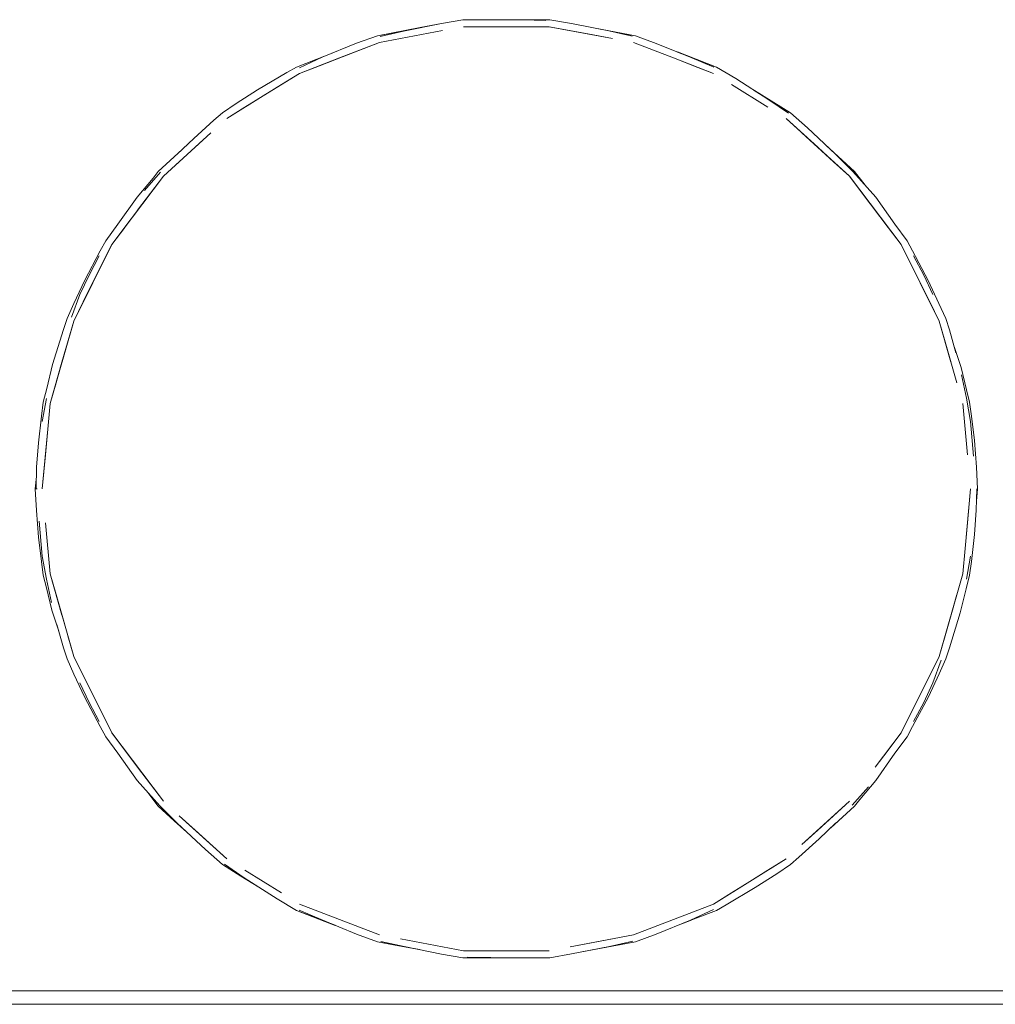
# Model space of a CAD drawing. Header units: millimetres. Extents: x 2 to 902, y -447 to 199.
# Tile 821 of 1056: x 25.95 to 27.4, y 180.93 to 182.39. Entities that reach past the tile are written whole.
import ezdxf

# ---------------------------------------------------------------- set-up
doc = ezdxf.new("R2010")
doc.units = ezdxf.units.MM
doc.header["$MEASUREMENT"] = 0
for name, color, linetype, lineweight in [('IFC-Elemento de mobília-Contorno', 152, 'Continuous', 5), ('IFC-Laje-Contorno', 134, 'Continuous', 5), ('IFC-Parede padrão-Contorno', 44, 'Continuous', 5)]:
    doc.layers.add(name, color=color, linetype=linetype, lineweight=lineweight)

msp = doc.modelspace()

# ---------------------------------------------------------------- linework, layer by layer
at = {"layer": 'IFC-Elemento de mobília-Contorno', "color": 7, "lineweight": 5}
for p, q in [((26.5232, 182.3716), (26.5794, 182.3829)), ((26.5232, 182.3716), (26.5794, 182.3829)), ((26.548, 182.3766), (26.5794, 182.3829)), ((26.548, 182.3766), (26.5794, 182.3829)), ((26.5794, 182.3829), (26.6115, 182.3884)), ((26.5794, 182.3829), (26.6115, 182.3884)), ((26.6115, 182.3884), (26.6438, 182.3884)), ((26.6115, 182.3884), (26.6438, 182.3884)), ((26.6438, 182.3884), (26.6761, 182.3884)), ((26.6438, 182.3884), (26.6761, 182.3884)), ((26.6761, 182.3884), (26.7084, 182.3884)), ((26.6761, 182.3884), (26.7084, 182.3884)), ((26.6993, 182.3881), (26.7344, 182.3873)), ((26.6993, 182.3881), (26.7344, 182.3873)), ((26.7084, 182.3884), (26.7407, 182.3884)), ((26.7084, 182.3884), (26.7407, 182.3884)), ((26.7407, 182.3884), (26.7728, 182.3829)), ((26.7407, 182.3884), (26.7728, 182.3829)), ((26.7728, 182.3829), (26.8282, 182.3717)), ((26.7728, 182.3829), (26.8282, 182.3717)), ((26.4536, 182.3534), (26.4845, 182.3647)), ((26.4536, 182.3534), (26.4845, 182.3647)), ((26.4845, 182.3647), (26.5487, 182.3767)), ((26.4845, 182.3647), (26.548, 182.3766)), ((26.4845, 182.3647), (26.5163, 182.3706)), ((26.4845, 182.3647), (26.5163, 182.3706)), ((26.4874, 182.3546), (26.5812, 182.3722)), ((26.4874, 182.3546), (26.55, 182.3663)), ((26.4885, 182.3636), (26.5232, 182.3716)), ((26.4885, 182.3636), (26.5232, 182.3716)), ((26.5163, 182.3706), (26.548, 182.3766)), ((26.5163, 182.3706), (26.548, 182.3766)), ((26.5163, 182.3706), (26.5484, 182.3766)), ((26.55, 182.3663), (26.5812, 182.3722)), ((26.6125, 182.378), (26.7397, 182.378)), ((26.6443, 182.378), (26.7079, 182.378)), ((26.7397, 182.378), (26.8023, 182.3663)), ((26.7397, 182.378), (26.8335, 182.3605)), ((26.8023, 182.3663), (26.8335, 182.3605)), ((26.8054, 182.3764), (26.8677, 182.3647)), ((26.8056, 182.3763), (26.8677, 182.3647)), ((26.8056, 182.3763), (26.8359, 182.3706)), ((26.8056, 182.3763), (26.8359, 182.3706)), ((26.8282, 182.3717), (26.8627, 182.3641)), ((26.8282, 182.3717), (26.8627, 182.3641)), ((26.8359, 182.3706), (26.8677, 182.3647)), ((26.8359, 182.3706), (26.8677, 182.3647)), ((26.8677, 182.3647), (26.8986, 182.3533)), ((26.8677, 182.3647), (26.8986, 182.3533)), ((26.3688, 182.3086), (26.4874, 182.3546)), ((26.4025, 182.3327), (26.4536, 182.3534)), ((26.4025, 182.3327), (26.4536, 182.3534)), ((26.4578, 182.3431), (26.4874, 182.3546)), ((26.8648, 182.3546), (26.9241, 182.3316)), ((26.8648, 182.3546), (26.8945, 182.3431)), ((26.8648, 182.3546), (26.9241, 182.3316)), ((26.8648, 182.3546), (26.8945, 182.3431)), ((26.8986, 182.3533), (26.9515, 182.3319)), ((26.8986, 182.3533), (26.9515, 182.3319)), ((26.3641, 182.318), (26.4173, 182.3387)), ((26.3641, 182.318), (26.4173, 182.3387)), ((26.3688, 182.3086), (26.4578, 182.3431)), ((26.3942, 182.3297), (26.4173, 182.3387)), ((26.3942, 182.3297), (26.4173, 182.3387)), ((26.3984, 182.3201), (26.4578, 182.3431)), ((26.4281, 182.3316), (26.4578, 182.3431)), ((26.8945, 182.3431), (26.9241, 182.3316)), ((26.8945, 182.3431), (26.9241, 182.3316)), ((26.9301, 182.3405), (26.9881, 182.318)), ((26.9301, 182.3405), (26.958, 182.3297)), ((26.9301, 182.3405), (26.958, 182.3297)), ((26.9301, 182.3405), (26.9881, 182.318)), ((26.9304, 182.3404), (26.9881, 182.318)), ((26.9305, 182.3404), (26.9881, 182.318)), ((26.3641, 182.318), (26.3942, 182.3297)), ((26.3641, 182.318), (26.3942, 182.3297)), ((26.3686, 182.317), (26.4025, 182.3327)), ((26.3686, 182.317), (26.4025, 182.3327)), ((26.3688, 182.3086), (26.4281, 182.3316)), ((26.3688, 182.3086), (26.4281, 182.3316)), ((26.3688, 182.3086), (26.3984, 182.3201)), ((26.3688, 182.3086), (26.3984, 182.3201)), ((26.3984, 182.3201), (26.4281, 182.3316)), ((26.9241, 182.3316), (26.9835, 182.3086)), ((26.9241, 182.3316), (26.9538, 182.3201)), ((26.9515, 182.3319), (26.984, 182.3178)), ((26.9515, 182.3319), (26.984, 182.3178)), ((26.9538, 182.3201), (26.9835, 182.3086)), ((26.958, 182.3297), (26.9881, 182.318)), ((26.958, 182.3297), (26.9881, 182.318)), ((26.3065, 182.2842), (26.3497, 182.3098)), ((26.3065, 182.2842), (26.3497, 182.3098)), ((26.3147, 182.2752), (26.3688, 182.3086)), ((26.3417, 182.2919), (26.3688, 182.3086)), ((26.3497, 182.3098), (26.3641, 182.318)), ((26.3497, 182.3098), (26.3641, 182.318)), ((26.9881, 182.318), (27.0167, 182.3009)), ((26.9881, 182.318), (27.0167, 182.3009)), ((26.2876, 182.2584), (26.3417, 182.2919)), ((26.3147, 182.2752), (26.3417, 182.2919)), ((27.0105, 182.2919), (27.0646, 182.2584)), ((27.0167, 182.3009), (27.0659, 182.2695)), ((27.0167, 182.3009), (27.0659, 182.2695)), ((26.2745, 182.2637), (26.3065, 182.2842)), ((26.2745, 182.2637), (26.3065, 182.2842)), ((27.0441, 182.2834), (27.0705, 182.267)), ((27.0441, 182.2834), (27.0705, 182.267)), ((27.0443, 182.2832), (27.098, 182.25)), ((27.0444, 182.2832), (27.098, 182.25)), ((26.2543, 182.25), (26.2745, 182.2637)), ((26.2543, 182.25), (26.2745, 182.2637)), ((26.2606, 182.2417), (26.3147, 182.2752)), ((26.2876, 182.2584), (26.3147, 182.2752)), ((27.0659, 182.2695), (27.095, 182.2495)), ((27.0659, 182.2695), (27.095, 182.2495)), ((27.0705, 182.267), (27.098, 182.25)), ((27.0705, 182.267), (27.098, 182.25)), ((26.2415, 182.239), (26.2543, 182.25)), ((26.2415, 182.239), (26.2543, 182.25)), ((26.2606, 182.2417), (26.2876, 182.2584)), ((27.098, 182.25), (27.1232, 182.2278)), ((27.098, 182.25), (27.1232, 182.2278)), ((26.2115, 182.2119), (26.2415, 182.239)), ((26.2115, 182.2119), (26.2415, 182.239)), ((27.0916, 182.2417), (27.1857, 182.156)), ((27.0916, 182.2417), (27.1386, 182.1988)), ((26.1666, 182.156), (26.2371, 182.2202)), ((26.1901, 182.1774), (26.2371, 182.2202)), ((26.2136, 182.1988), (26.2371, 182.2202)), ((26.2136, 182.1988), (26.2371, 182.2202)), ((27.1151, 182.2202), (27.1622, 182.1774)), ((27.1151, 182.2202), (27.1386, 182.1988)), ((27.1232, 182.2278), (27.1651, 182.1885)), ((27.1232, 182.2278), (27.1651, 182.1885)), ((26.1871, 182.1885), (26.2115, 182.2119)), ((26.1871, 182.1885), (26.2115, 182.2119)), ((26.1588, 182.163), (26.1945, 182.1956)), ((26.1588, 182.163), (26.1946, 182.1956)), ((26.1666, 182.156), (26.2136, 182.1988)), ((26.1827, 182.1848), (26.1945, 182.1955)), ((26.1827, 182.1848), (26.1945, 182.1955)), ((26.1827, 182.1848), (26.1945, 182.1955)), ((26.1901, 182.1774), (26.2136, 182.1988)), ((27.1386, 182.1988), (27.1622, 182.1774)), ((27.1386, 182.1988), (27.1622, 182.1774)), ((27.1508, 182.2019), (27.1934, 182.163)), ((27.1509, 182.2017), (27.1934, 182.163)), ((27.151, 182.2017), (27.1696, 182.1848)), ((27.151, 182.2017), (27.1696, 182.1848)), ((27.1651, 182.1885), (27.1909, 182.1626)), ((27.1651, 182.1885), (27.1909, 182.1626)), ((26.1588, 182.163), (26.1827, 182.1848)), ((26.1588, 182.163), (26.1827, 182.1848)), ((27.1622, 182.1774), (27.1857, 182.156)), ((27.1696, 182.1848), (27.1934, 182.163)), ((27.1696, 182.1848), (27.1934, 182.163)), ((26.1383, 182.1344), (26.1623, 182.1618)), ((26.1383, 182.1344), (26.1623, 182.1618)), ((26.1511, 182.153), (26.1588, 182.163)), ((26.1511, 182.153), (26.1588, 182.163)), ((27.1909, 182.1626), (27.2247, 182.1249)), ((27.1909, 182.1626), (27.2247, 182.1249)), ((27.1934, 182.163), (27.2088, 182.1426)), ((27.1934, 182.163), (27.2088, 182.1426)), ((26.0899, 182.0544), (26.1666, 182.156)), ((26.1275, 182.1249), (26.1511, 182.153)), ((26.1275, 182.1249), (26.1511, 182.153)), ((26.1474, 182.1306), (26.1666, 182.156)), ((27.1857, 182.156), (27.2048, 182.1306)), ((27.1857, 182.156), (27.2432, 182.0798)), ((27.1857, 182.156), (27.2623, 182.0544)), ((26.0899, 182.0544), (26.1474, 182.1306)), ((26.1282, 182.1052), (26.1474, 182.1306)), ((27.2048, 182.1306), (27.2432, 182.0798)), ((27.2048, 182.1306), (27.224, 182.1052)), ((27.2048, 182.1306), (27.224, 182.1052)), ((26.099, 182.0847), (26.1275, 182.1249)), ((26.099, 182.0847), (26.1275, 182.1249)), ((27.2247, 182.1249), (27.2532, 182.0847)), ((27.2247, 182.1249), (27.2532, 182.0847)), ((27.224, 182.1052), (27.2432, 182.0798)), ((26.081, 182.0599), (26.099, 182.0847)), ((26.081, 182.0599), (26.099, 182.0847)), ((26.0899, 182.0544), (26.1091, 182.0798)), ((27.2432, 182.0798), (27.2623, 182.0544)), ((27.2532, 182.0847), (27.2713, 182.0599)), ((27.2532, 182.0847), (27.2713, 182.0599)), ((26.0728, 182.0449), (26.081, 182.0599)), ((26.0728, 182.0449), (26.081, 182.0599)), ((27.2713, 182.0599), (27.2795, 182.0449)), ((27.2713, 182.0599), (27.2795, 182.0449)), ((26.0332, 181.9405), (26.0899, 182.0544)), ((26.0493, 182.0006), (26.0728, 182.0449)), ((26.0493, 182.0006), (26.0728, 182.0449)), ((26.0757, 182.0259), (26.0899, 182.0544)), ((27.2623, 182.0544), (27.3191, 181.9405)), ((27.2623, 182.0544), (27.2907, 181.9975)), ((27.2795, 182.0449), (27.3028, 182.0009)), ((27.2795, 182.0449), (27.3028, 182.0009)), ((26.056, 182.009), (26.0712, 182.0373)), ((26.056, 182.009), (26.0712, 182.0373)), ((27.281, 182.0373), (27.2961, 182.009)), ((27.281, 182.0373), (27.2961, 182.009)), ((26.0473, 181.969), (26.0757, 182.0259)), ((26.0615, 181.9975), (26.0757, 182.0259)), ((26.0615, 181.9975), (26.0757, 182.0259)), ((26.0334, 181.9667), (26.0493, 182.0006)), ((26.0334, 181.9667), (26.0493, 182.0006)), ((26.0424, 181.9799), (26.056, 182.009)), ((26.0424, 181.9799), (26.056, 182.009)), ((27.2961, 182.009), (27.3098, 181.9799)), ((27.2961, 182.009), (27.3098, 181.9799)), ((27.3028, 182.0009), (27.3187, 181.9669)), ((27.3028, 182.0009), (27.3187, 181.9669)), ((26.0473, 181.969), (26.0615, 181.9975)), ((26.0473, 181.969), (26.0615, 181.9975)), ((27.2907, 181.9975), (27.3191, 181.9405)), ((27.2907, 181.9975), (27.3049, 181.969)), ((27.2907, 181.9975), (27.3049, 181.969)), ((26.0302, 181.9464), (26.0424, 181.9799)), ((26.0302, 181.9464), (26.0424, 181.9799)), ((26.0332, 181.9405), (26.0473, 181.969)), ((27.3049, 181.969), (27.3191, 181.9405)), ((27.3049, 181.969), (27.3191, 181.9405)), ((26.0234, 181.9443), (26.0334, 181.9667)), ((26.0234, 181.9443), (26.0334, 181.9667)), ((27.3187, 181.9669), (27.3288, 181.9443)), ((27.3187, 181.9669), (27.3288, 181.9443)), ((25.9983, 181.8181), (26.0332, 181.9405)), ((26.0158, 181.8793), (26.0332, 181.9405)), ((26.018, 181.9279), (26.0234, 181.9443)), ((26.018, 181.9279), (26.0234, 181.9443)), ((26.0245, 181.9099), (26.0332, 181.9405)), ((26.0245, 181.9099), (26.0332, 181.9405)), ((27.3191, 181.9405), (27.3365, 181.8793)), ((27.3191, 181.9405), (27.3278, 181.9099)), ((27.3191, 181.9405), (27.3278, 181.9099)), ((27.3191, 181.9405), (27.3452, 181.8487)), ((27.3288, 181.9443), (27.3341, 181.9277)), ((27.3288, 181.9443), (27.3341, 181.9277)), ((26.0019, 181.8759), (26.018, 181.9279)), ((26.0019, 181.8759), (26.018, 181.9279)), ((27.3341, 181.9277), (27.3439, 181.8932)), ((27.3341, 181.9277), (27.3439, 181.8932)), ((25.9983, 181.8181), (26.0245, 181.9099)), ((26.0158, 181.8793), (26.0245, 181.9099)), ((26.0158, 181.8793), (26.0245, 181.9099)), ((27.3278, 181.9099), (27.3365, 181.8793)), ((27.3278, 181.9099), (27.3452, 181.8487)), ((27.3411, 181.903), (27.3516, 181.8718)), ((27.3411, 181.903), (27.3516, 181.8718)), ((25.9931, 181.8402), (26.0019, 181.8759)), ((25.9931, 181.8402), (26.0019, 181.8759)), ((25.9983, 181.8181), (26.0158, 181.8793)), ((26.0071, 181.8487), (26.0158, 181.8793)), ((27.3516, 181.8718), (27.3595, 181.8385)), ((27.3516, 181.8718), (27.3595, 181.8385)), ((27.3521, 181.8605), (27.3595, 181.8258)), ((27.3521, 181.8605), (27.3595, 181.8258)), ((25.988, 181.8201), (25.9931, 181.8402)), ((25.988, 181.8201), (25.9931, 181.8402)), ((25.9983, 181.8181), (26.0071, 181.8487)), ((25.9983, 181.8181), (26.0071, 181.8487)), ((27.3595, 181.8385), (27.3642, 181.8201)), ((27.3595, 181.8385), (27.3642, 181.8201)), ((25.9866, 181.7915), (25.9927, 181.8257)), ((25.9866, 181.7915), (25.9927, 181.8257)), ((27.3595, 181.8258), (27.3656, 181.7915)), ((27.3595, 181.8258), (27.3656, 181.7915)), ((25.9852, 181.7994), (25.988, 181.8201)), ((25.9852, 181.7994), (25.988, 181.8201)), ((25.9948, 181.78), (25.9983, 181.8181)), ((27.3539, 181.8181), (27.3609, 181.7419)), ((27.3642, 181.8201), (27.367, 181.7994)), ((27.3642, 181.8201), (27.367, 181.7994)), ((25.9807, 181.7597), (25.9852, 181.7994)), ((25.9807, 181.7597), (25.9852, 181.7994)), ((27.367, 181.7994), (27.3714, 181.7633)), ((27.367, 181.7994), (27.3714, 181.7633)), ((25.9866, 181.6914), (25.9948, 181.78)), ((25.9913, 181.7419), (25.9948, 181.78)), ((27.3656, 181.7915), (27.3702, 181.7396)), ((27.3656, 181.7915), (27.3702, 181.7396)), ((25.9782, 181.7233), (25.9807, 181.7597)), ((25.9782, 181.7233), (25.9807, 181.7597)), ((27.3714, 181.7633), (27.3744, 181.7236)), ((27.3714, 181.7633), (27.3744, 181.7236)), ((25.9866, 181.6914), (25.9913, 181.7419)), ((25.9773, 181.6914), (25.9782, 181.7233)), ((25.9773, 181.6914), (25.9782, 181.7233)), ((27.3744, 181.7236), (27.3761, 181.6914)), ((27.3744, 181.7236), (27.3761, 181.6914)), ((25.9761, 181.6914), (25.9778, 181.7097)), ((25.9761, 181.6914), (25.9778, 181.7097)), ((25.9761, 181.6914), (25.9778, 181.7097)), ((25.9761, 181.6914), (25.9778, 181.7097)), ((25.9761, 181.6914), (25.9778, 181.7097)), ((25.9761, 181.6914), (25.9779, 181.6592)), ((25.9761, 181.6914), (25.9779, 181.6592)), ((25.9761, 181.6914), (25.9791, 181.6914)), ((25.9773, 181.6914), (25.9791, 181.6914)), ((27.3574, 181.6028), (27.3656, 181.6914)), ((27.3609, 181.6409), (27.3656, 181.6914)), ((27.374, 181.6596), (27.3749, 181.6914)), ((27.374, 181.6596), (27.3749, 181.6914)), ((27.3744, 181.6731), (27.3761, 181.6914)), ((27.3744, 181.6731), (27.3761, 181.6914)), ((27.3744, 181.6731), (27.3761, 181.6914)), ((27.3744, 181.6731), (27.3761, 181.6914)), ((27.3744, 181.6731), (27.3761, 181.6914)), ((25.9779, 181.6592), (25.9809, 181.6196)), ((25.9779, 181.6592), (25.9809, 181.6196)), ((27.3716, 181.6232), (27.374, 181.6596)), ((27.3716, 181.6232), (27.374, 181.6596)), ((25.982, 181.6432), (25.9866, 181.5913)), ((25.982, 181.6432), (25.9866, 181.5913)), ((25.9913, 181.6409), (25.9983, 181.5647)), ((27.3574, 181.6028), (27.3609, 181.6409)), ((25.9809, 181.6196), (25.9852, 181.5835)), ((25.9809, 181.6196), (25.9852, 181.5835)), ((27.367, 181.5835), (27.3716, 181.6232)), ((27.367, 181.5835), (27.3716, 181.6232)), ((25.9866, 181.5913), (25.9927, 181.557)), ((25.9866, 181.5913), (25.9927, 181.557)), ((27.3539, 181.5647), (27.3574, 181.6028)), ((27.3595, 181.5572), (27.3656, 181.5913)), ((27.3595, 181.5572), (27.3656, 181.5913)), ((25.9852, 181.5835), (25.988, 181.5628)), ((25.9852, 181.5835), (25.988, 181.5628)), ((27.3642, 181.5628), (27.367, 181.5835)), ((27.3642, 181.5628), (27.367, 181.5835)), ((25.988, 181.5628), (25.9927, 181.5443)), ((25.988, 181.5628), (25.9927, 181.5443)), ((25.9983, 181.5647), (26.0158, 181.5035)), ((25.9983, 181.5647), (26.0071, 181.5341)), ((25.9983, 181.5647), (26.0332, 181.4423)), ((25.9983, 181.5647), (26.0071, 181.5341)), ((27.3191, 181.4423), (27.3539, 181.5647)), ((27.3278, 181.4729), (27.3539, 181.5647)), ((27.3591, 181.5426), (27.3642, 181.5628)), ((27.3591, 181.5426), (27.3642, 181.5628)), ((25.9927, 181.557), (26.0001, 181.5224)), ((25.9927, 181.557), (26.0001, 181.5224)), ((25.9927, 181.5443), (26.0006, 181.511)), ((25.9927, 181.5443), (26.0006, 181.511)), ((26.0071, 181.5341), (26.0158, 181.5035)), ((26.0071, 181.5341), (26.0332, 181.4423)), ((26.0071, 181.5341), (26.0158, 181.5035)), ((27.3278, 181.4729), (27.3452, 181.5341)), ((27.3503, 181.507), (27.3591, 181.5426)), ((27.3503, 181.507), (27.3591, 181.5426)), ((26.0006, 181.511), (26.0111, 181.4798)), ((26.0006, 181.511), (26.0111, 181.4798)), ((27.3342, 181.455), (27.3503, 181.507)), ((27.3342, 181.455), (27.3503, 181.507)), ((26.0083, 181.4896), (26.0181, 181.4552)), ((26.0083, 181.4896), (26.0181, 181.4552)), ((26.0245, 181.4729), (26.0332, 181.4423)), ((27.3191, 181.4423), (27.3278, 181.4729)), ((26.0181, 181.4552), (26.0234, 181.4386)), ((26.0181, 181.4552), (26.0234, 181.4386)), ((26.0332, 181.4423), (26.0615, 181.3854)), ((26.0332, 181.4423), (26.0473, 181.4139)), ((26.0332, 181.4423), (26.0899, 181.3285)), ((26.0332, 181.4423), (26.0473, 181.4139)), ((27.2623, 181.3285), (27.3191, 181.4423)), ((27.3049, 181.4139), (27.3191, 181.4423)), ((27.3288, 181.4386), (27.3342, 181.455)), ((27.3288, 181.4386), (27.3342, 181.455)), ((26.0234, 181.4386), (26.0335, 181.416)), ((26.0234, 181.4386), (26.0335, 181.416)), ((27.3098, 181.403), (27.322, 181.4364)), ((27.3098, 181.403), (27.322, 181.4364)), ((27.3188, 181.4161), (27.3288, 181.4386)), ((27.3188, 181.4161), (27.3288, 181.4386)), ((26.0335, 181.416), (26.0495, 181.382)), ((26.0335, 181.416), (26.0495, 181.382)), ((26.0473, 181.4139), (26.0615, 181.3854)), ((26.0473, 181.4139), (26.0615, 181.3854)), ((27.2765, 181.3569), (27.3049, 181.4139)), ((27.2907, 181.3854), (27.3049, 181.4139)), ((27.2907, 181.3854), (27.3049, 181.4139)), ((27.3029, 181.3823), (27.3188, 181.4161)), ((27.3029, 181.3823), (27.3188, 181.4161)), ((26.0424, 181.403), (26.0561, 181.3739)), ((26.0424, 181.403), (26.0561, 181.3739)), ((27.2962, 181.3739), (27.3098, 181.403)), ((27.2962, 181.3739), (27.3098, 181.403)), ((26.0615, 181.3854), (26.0899, 181.3285)), ((27.2765, 181.3569), (27.2907, 181.3854)), ((27.2765, 181.3569), (27.2907, 181.3854)), ((26.0495, 181.382), (26.0728, 181.3379)), ((26.0495, 181.382), (26.0728, 181.3379)), ((26.0561, 181.3739), (26.0712, 181.3456)), ((26.0561, 181.3739), (26.0712, 181.3456)), ((27.2795, 181.3379), (27.3029, 181.3823)), ((27.2795, 181.3379), (27.3029, 181.3823)), ((27.281, 181.3456), (27.2962, 181.3739)), ((27.281, 181.3456), (27.2962, 181.3739)), ((27.2623, 181.3285), (27.2765, 181.3569)), ((26.0728, 181.3379), (26.081, 181.3229)), ((26.0728, 181.3379), (26.081, 181.3229)), ((26.0899, 181.3285), (26.1282, 181.2777)), ((26.0899, 181.3285), (26.1091, 181.3031)), ((26.0899, 181.3285), (26.1666, 181.2269)), ((26.0899, 181.3285), (26.1091, 181.3031)), ((27.224, 181.2777), (27.2623, 181.3285)), ((27.2432, 181.3031), (27.2623, 181.3285)), ((27.2713, 181.3229), (27.2795, 181.3379)), ((27.2713, 181.3229), (27.2795, 181.3379)), ((26.081, 181.3229), (26.099, 181.2982)), ((26.081, 181.3229), (26.099, 181.2982)), ((27.2532, 181.2982), (27.2713, 181.3229)), ((27.2532, 181.2982), (27.2713, 181.3229)), ((26.099, 181.2982), (26.1275, 181.258)), ((26.099, 181.2982), (26.1275, 181.258)), ((26.1091, 181.3031), (26.1474, 181.2523)), ((26.1091, 181.3031), (26.1666, 181.2269)), ((27.224, 181.2777), (27.2432, 181.3031)), ((27.2247, 181.258), (27.2532, 181.2982)), ((27.2247, 181.258), (27.2532, 181.2982)), ((26.1282, 181.2777), (26.1474, 181.2523)), ((26.1282, 181.2777), (26.1666, 181.2269)), ((26.1275, 181.258), (26.1613, 181.2202)), ((26.1275, 181.258), (26.1613, 181.2202)), ((27.2011, 181.2298), (27.2247, 181.258)), ((27.2011, 181.2298), (27.2247, 181.258)), ((26.1434, 181.2402), (26.1588, 181.2198)), ((26.1434, 181.2402), (26.1588, 181.2198)), ((27.1899, 181.2211), (27.214, 181.2484)), ((27.1899, 181.2211), (27.214, 181.2484)), ((27.1151, 181.1626), (27.1857, 181.2269)), ((27.1386, 181.1841), (27.1857, 181.2269)), ((27.1934, 181.2198), (27.2011, 181.2298)), ((27.1934, 181.2198), (27.2011, 181.2298)), ((26.1588, 181.2198), (26.1827, 181.1981)), ((26.1588, 181.2198), (26.1827, 181.1981)), ((26.1588, 181.2198), (26.2012, 181.1812)), ((26.1588, 181.2198), (26.2012, 181.1812)), ((26.1613, 181.2202), (26.1871, 181.1944)), ((26.1613, 181.2202), (26.1871, 181.1944)), ((27.1578, 181.1873), (27.1934, 181.2198)), ((27.1696, 181.1981), (27.1934, 181.2198)), ((27.1696, 181.1981), (27.1934, 181.2198)), ((26.1827, 181.1981), (26.2012, 181.1812)), ((26.1827, 181.1981), (26.2012, 181.1811)), ((26.1871, 181.1944), (26.2291, 181.1551)), ((26.1871, 181.1944), (26.2291, 181.1551)), ((26.1901, 181.2055), (26.2606, 181.1412)), ((26.1901, 181.2055), (26.2136, 181.1841)), ((27.1151, 181.1626), (27.1622, 181.2055)), ((27.1386, 181.1841), (27.1622, 181.2055)), ((27.1408, 181.171), (27.1651, 181.1944)), ((27.1408, 181.171), (27.1651, 181.1944)), ((27.1578, 181.1873), (27.1696, 181.1981)), ((27.1578, 181.1873), (27.1696, 181.1981)), ((26.2136, 181.1841), (26.2606, 181.1412)), ((27.1151, 181.1626), (27.1386, 181.1841)), ((27.1151, 181.1626), (27.1386, 181.1841)), ((27.1107, 181.1438), (27.1408, 181.171)), ((27.1107, 181.1438), (27.1408, 181.171)), ((26.2291, 181.1551), (26.2543, 181.1328)), ((26.2291, 181.1551), (26.2543, 181.1328)), ((27.0375, 181.1077), (27.0916, 181.1412)), ((27.0646, 181.1244), (27.0916, 181.1412)), ((27.098, 181.1328), (27.1107, 181.1438)), ((27.098, 181.1328), (27.1107, 181.1438)), ((26.2543, 181.1328), (26.2817, 181.1158)), ((26.2543, 181.1328), (26.2817, 181.1158)), ((26.2543, 181.1328), (26.3081, 181.0995)), ((26.2543, 181.1328), (26.3082, 181.0994)), ((26.2572, 181.1334), (26.2863, 181.1134)), ((26.2572, 181.1334), (26.2863, 181.1134)), ((26.2876, 181.1244), (26.3417, 181.091)), ((27.0375, 181.1077), (27.0646, 181.1244)), ((27.0777, 181.1191), (27.098, 181.1328)), ((27.0777, 181.1191), (27.098, 181.1328)), ((26.2817, 181.1158), (26.3084, 181.0993)), ((26.2817, 181.1158), (26.3084, 181.0993)), ((26.2863, 181.1134), (26.3355, 181.082)), ((26.2863, 181.1134), (26.3355, 181.082)), ((26.9835, 181.0742), (27.0375, 181.1077)), ((27.0105, 181.091), (27.0375, 181.1077)), ((27.0457, 181.0987), (27.0777, 181.1191)), ((27.0457, 181.0987), (27.0777, 181.1191)), ((26.9835, 181.0742), (27.0105, 181.091)), ((27.0026, 181.0731), (27.0457, 181.0987)), ((27.0026, 181.0731), (27.0457, 181.0987)), ((26.3355, 181.082), (26.3641, 181.0648)), ((26.3355, 181.082), (26.3641, 181.0648)), ((26.3641, 181.0648), (26.3942, 181.0531)), ((26.3641, 181.0648), (26.3942, 181.0531)), ((26.3641, 181.0648), (26.4215, 181.0426)), ((26.3641, 181.0648), (26.4218, 181.0425)), ((26.3683, 181.065), (26.4007, 181.051)), ((26.3683, 181.065), (26.4007, 181.051)), ((26.3688, 181.0742), (26.4281, 181.0512)), ((26.3688, 181.0742), (26.3984, 181.0627)), ((26.3984, 181.0627), (26.4281, 181.0512)), ((26.8648, 181.0282), (26.9835, 181.0742)), ((26.8945, 181.0397), (26.9835, 181.0742)), ((26.8945, 181.0397), (26.9538, 181.0627)), ((26.9241, 181.0512), (26.9835, 181.0742)), ((26.9497, 181.0502), (26.9836, 181.0659)), ((26.9497, 181.0502), (26.9836, 181.0659)), ((26.9538, 181.0627), (26.9835, 181.0742)), ((26.958, 181.0531), (26.9881, 181.0648)), ((26.958, 181.0531), (26.9881, 181.0648)), ((26.9881, 181.0648), (27.0026, 181.0731)), ((26.9881, 181.0648), (27.0026, 181.0731)), ((26.3942, 181.0531), (26.4215, 181.0426)), ((26.3942, 181.0531), (26.4215, 181.0426)), ((26.4007, 181.051), (26.4536, 181.0296)), ((26.4007, 181.051), (26.4536, 181.0296)), ((26.4281, 181.0512), (26.4874, 181.0282)), ((26.4281, 181.0512), (26.4578, 181.0397)), ((26.4281, 181.0512), (26.4874, 181.0282)), ((26.4281, 181.0512), (26.4578, 181.0397)), ((26.8945, 181.0397), (26.9241, 181.0512)), ((26.8986, 181.0295), (26.9497, 181.0502)), ((26.8986, 181.0295), (26.9497, 181.0502)), ((26.9351, 181.0443), (26.958, 181.0531)), ((26.9351, 181.0443), (26.9494, 181.0498)), ((26.9353, 181.0444), (26.958, 181.0531)), ((26.9353, 181.0444), (26.958, 181.0531)), ((26.4578, 181.0397), (26.4874, 181.0282)), ((26.4578, 181.0397), (26.4874, 181.0282)), ((26.8648, 181.0282), (26.8945, 181.0397)), ((26.4536, 181.0296), (26.4845, 181.0181)), ((26.4536, 181.0296), (26.4845, 181.0181)), ((26.4845, 181.0181), (26.5466, 181.0065)), ((26.4845, 181.0181), (26.5163, 181.0122)), ((26.4845, 181.0181), (26.5163, 181.0122)), ((26.4845, 181.0181), (26.5468, 181.0065)), ((26.4895, 181.0187), (26.524, 181.0111)), ((26.4895, 181.0187), (26.524, 181.0111)), ((26.5187, 181.0224), (26.6125, 181.0049)), ((26.5187, 181.0224), (26.55, 181.0166)), ((26.771, 181.0107), (26.8648, 181.0282)), ((26.771, 181.0107), (26.8335, 181.0224)), ((26.8023, 181.0166), (26.8648, 181.0282)), ((26.8023, 181.0166), (26.8335, 181.0224)), ((26.8036, 181.0062), (26.8677, 181.0181)), ((26.8042, 181.0063), (26.8677, 181.0181)), ((26.8042, 181.0063), (26.8677, 181.0181)), ((26.829, 181.0113), (26.8637, 181.0192)), ((26.829, 181.0113), (26.8637, 181.0192)), ((26.8359, 181.0122), (26.8677, 181.0181)), ((26.8359, 181.0122), (26.8677, 181.0181)), ((26.8677, 181.0181), (26.8986, 181.0295)), ((26.8677, 181.0181), (26.8986, 181.0295)), ((26.5163, 181.0122), (26.5466, 181.0066)), ((26.5163, 181.0122), (26.5466, 181.0066)), ((26.524, 181.0111), (26.5794, 180.9999)), ((26.524, 181.0111), (26.5794, 180.9999)), ((26.55, 181.0166), (26.6125, 181.0049)), ((26.6125, 181.0049), (26.7397, 181.0049)), ((26.6443, 181.0049), (26.7079, 181.0049)), ((26.771, 181.0107), (26.8023, 181.0166)), ((26.771, 181.0107), (26.8023, 181.0166)), ((26.7728, 181), (26.829, 181.0113)), ((26.7728, 181), (26.829, 181.0113)), ((26.7728, 181), (26.8042, 181.0063)), ((26.7728, 181), (26.8042, 181.0063)), ((26.8036, 181.0062), (26.8042, 181.0063)), ((26.8038, 181.0062), (26.8359, 181.0122)), ((26.8042, 181.0063), (26.8359, 181.0122)), ((26.8042, 181.0063), (26.8359, 181.0122)), ((26.5794, 180.9999), (26.6115, 180.9944)), ((26.5794, 180.9999), (26.6115, 180.9944)), ((26.6115, 180.9944), (26.6438, 180.9944)), ((26.6115, 180.9944), (26.6438, 180.9944)), ((26.6178, 180.9955), (26.6529, 180.9948)), ((26.6178, 180.9955), (26.6529, 180.9948)), ((26.6438, 180.9944), (26.6761, 180.9944)), ((26.6438, 180.9944), (26.6761, 180.9944)), ((26.6761, 180.9944), (26.7084, 180.9944)), ((26.6761, 180.9944), (26.7084, 180.9944)), ((26.7084, 180.9944), (26.7407, 180.9944)), ((26.7084, 180.9944), (26.7407, 180.9944)), ((26.7407, 180.9944), (26.7728, 181)), ((26.7407, 180.9944), (26.7728, 181))]:
    msp.add_line(p, q, dxfattribs=at)
at = {"layer": 'IFC-Laje-Contorno', "color": 7, "lineweight": 5}
for p, q in [((18.7361, 180.9252), (28.6683, 180.9252)), ((25.3192, 180.9252), (27.6087, 180.9252))]:
    msp.add_line(p, q, dxfattribs=at)
at = {"layer": 'IFC-Parede padrão-Contorno', "color": 7, "lineweight": 5}
for p, q in [((23.2338, 180.9452), (27.6287, 180.9452)), ((20.6214, 180.9252), (27.6287, 180.9252))]:
    msp.add_line(p, q, dxfattribs=at)

doc.saveas('drawing.dxf')
